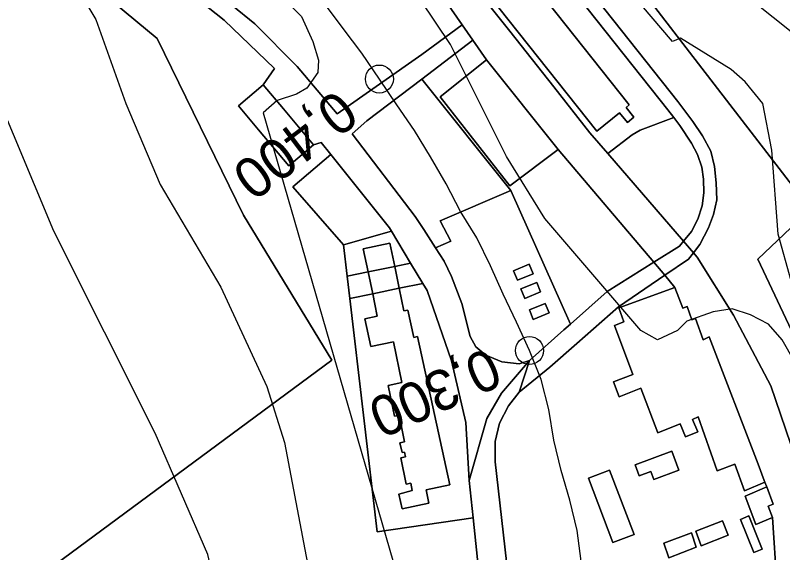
# Model space of a CAD drawing. Extents: x -510989 to -501240, y -1184665 to -1176098.
# Drawn here: x -504613.7 to -504367, y -1180637.5 to -1180464.6 of the extents above; entities that cross this region are included whole.
import ezdxf

# ---------------------------------------------------------------- set-up
doc = ezdxf.new("R2010")
doc.units = 0
for name, color, linetype in [('lesni_pozemek', 7, 'Continuous'), ('ostatni_plocha_x_draha', 7, 'Continuous'), ('ostatni_plocha_x_manipulacni_plocha', 7, 'Continuous'), ('ostatni_plocha_x_ostatni_komunikace', 7, 'Continuous'), ('STAV_zaplavove_uzemi', 7, 'Continuous'), ('trasovani_toku', 7, 'Continuous'), ('vrstevnice_01', 7, 'Continuous'), ('vrstevnice_02', 7, 'Continuous'), ('zastavena_plocha_a_nadvori', 7, 'Continuous')]:
    doc.layers.add(name, color=color, linetype=linetype)

msp = doc.modelspace()

# ---------------------------------------------------------------- linework, layer by layer
at = {"layer": 'lesni_pozemek'}
msp.add_lwpolyline([(-504976, -1180300.73), (-504959.28, -1180271.5), (-504812.19, -1180333.2), (-504815.11, -1180339.87), (-504760.86, -1180363.59), (-504752.15, -1180367.3), (-504749.72, -1180361.7), (-504699.7, -1180384.96), (-504693.66, -1180368.01), (-504568.13, -1180472.11), (-504540.31, -1180528.92), (-504511.97, -1180575.54), (-504610.6, -1180648.46)], close=True, dxfattribs=at)
msp.add_lwpolyline([(-504319.38, -1180370.96), (-504315.83, -1180489.67), (-504313.87, -1180589.03), (-504314.46, -1180671.14), (-504375, -1180543), (-504358, -1180527), (-504465, -1180388)], dxfattribs=at)
at = {"layer": 'ostatni_plocha_x_draha'}
for points in [[(-504464.57, -1180457.31), (-504454.73, -1180469.72), (-504440.59, -1180487.59), (-504428.96, -1180502.36), (-504423.21, -1180509.02), (-504398.84, -1180537.27), (-504400.16, -1180538.86), (-504408.44, -1180544.06), (-504439.2, -1180507.82), (-504462.21, -1180478.91), (-504466.58, -1180472.6), (-504470, -1180467.66), (-504483.02, -1180448.87)], [(-504368.85, -1180647.34), (-504370.27, -1180626.13), (-504371.62, -1180622.52), (-504369.97, -1180621.8), (-504372.08, -1180616.3), (-504372.19, -1180616.01), (-504372.65, -1180614.8), (-504372.87, -1180614.24), (-504374.88, -1180609.01), (-504390.58, -1180568.08), (-504392.49, -1180568.94), (-504394.95, -1180562.17), (-504396.15, -1180562.58), (-504397.68, -1180558.26), (-504399.12, -1180558.78), (-504401.6, -1180552.12), (-504404.89, -1180548.24), (-504397.29, -1180543.09), (-504395.66, -1180540.96), (-504394.45, -1180542.36), (-504382.72, -1180561.03), (-504370.79, -1180583.75), (-504362.83, -1180607.01)]]:
    msp.add_lwpolyline(points, dxfattribs=at)
msp.add_lwpolyline([(-504398.84, -1180537.27), (-504395.66, -1180540.96), (-504397.29, -1180543.09), (-504404.89, -1180548.24), (-504408.44, -1180544.06), (-504400.16, -1180538.86)], close=True, dxfattribs=at)
at = {"layer": 'ostatni_plocha_x_manipulacni_plocha'}
for points in [[(-504976, -1180300.73), (-504610.6, -1180648.46), (-504511.97, -1180575.54), (-504540.31, -1180528.92), (-504568.13, -1180472.11), (-504693.66, -1180368.01)], [(-504465, -1180388), (-504358, -1180527), (-504375, -1180543), (-504314.46, -1180671.14)], [(-504362.83, -1180607.01), (-504370.79, -1180583.75), (-504382.72, -1180561.03), (-504394.45, -1180542.36), (-504395.66, -1180540.96), (-504393.6, -1180538.28), (-504390.78, -1180532.98), (-504389.16, -1180528.73), (-504388.18, -1180523.97), (-504388.31, -1180518.52), (-504388.85, -1180513.27), (-504390.08, -1180508.32), (-504392.73, -1180503.33), (-504395.83, -1180498.78), (-504400.72, -1180492.38), (-504460.41, -1180416.91)], [(-504566.62, -1180450.15), (-504546.57, -1180466.13), (-504530.41, -1180481.67), (-504534.02, -1180486.99), (-504541.98, -1180493.67), (-504535.51, -1180501.39), (-504525.74, -1180513.06), (-504517.8, -1180506.31), (-504515.4, -1180505.5), (-504512.27, -1180509.42), (-504524.46, -1180519.79), (-504508.21, -1180538.48), (-504507.03, -1180548.56), (-504506.19, -1180555.74), (-504497.42, -1180630.8), (-504466.5, -1180626.23), (-504457.79, -1180709.63)], [(-504483.02, -1180448.87), (-504470, -1180467.66), (-504483.03, -1180477.21), (-504510.24, -1180496.33), (-504523.11, -1180481.11), (-504536.77, -1180467.38), (-504558.87, -1180449.22)], [(-504445.11, -1180734.65), (-504459.43, -1180608.19), (-504459.43, -1180601.7), (-504458, -1180595.83), (-504455.13, -1180590.25), (-504451.68, -1180585.83), (-504441.81, -1180577.79), (-504433.21, -1180570.14), (-504419.8, -1180558.33), (-504404.89, -1180548.24), (-504401.6, -1180552.12), (-504419.6, -1180558.72), (-504418.01, -1180563.19), (-504421.07, -1180564.38), (-504415.15, -1180580.17), (-504421.37, -1180582.54), (-504419.59, -1180587.28), (-504412.59, -1180584.51), (-504407.16, -1180598.92), (-504399.96, -1180595.96), (-504398.18, -1180600.21), (-504394.24, -1180598.63), (-504395.97, -1180594.57), (-504394.14, -1180593.79), (-504387.98, -1180611.14), (-504382.31, -1180608.96), (-504379.25, -1180617.55), (-504372.65, -1180614.8), (-504372.19, -1180616.01), (-504372.08, -1180616.3), (-504379.01, -1180619.23), (-504375.56, -1180628.36), (-504370.27, -1180626.13), (-504368.85, -1180647.34)], [(-504457.79, -1180709.63), (-504466.5, -1180626.23), (-504467.75, -1180614.23), (-504462.05, -1180594.32), (-504457.35, -1180586.13), (-504448.39, -1180575.62), (-504451.68, -1180585.83), (-504455.13, -1180590.25), (-504458, -1180595.83), (-504459.43, -1180601.7), (-504459.43, -1180608.19), (-504445.11, -1180734.65)]]:
    msp.add_lwpolyline(points, dxfattribs=at)
for points in [[(-504458.48, -1180426.21), (-504403.89, -1180495.02), (-504402.01, -1180497.52), (-504412.81, -1180501.5), (-504415.34, -1180503.06), (-504423.21, -1180509.02), (-504428.96, -1180502.36), (-504440.59, -1180487.59), (-504454.73, -1180469.72), (-504464.57, -1180457.31), (-504476.46, -1180442.49), (-504477.45, -1180441.22), (-504475.78, -1180439.9), (-504473.95, -1180442.22), (-504426.74, -1180501.88), (-504419.4, -1180495.93), (-504416.88, -1180499.04), (-504414.78, -1180497.33), (-504417.3, -1180494.23), (-504416.33, -1180493.44), (-504463.5, -1180433.92), (-504465.32, -1180431.61)], [(-504462.21, -1180478.91), (-504477.16, -1180490.82), (-504454.76, -1180519.47), (-504439.2, -1180507.82), (-504408.44, -1180544.06), (-504423.42, -1180553.46), (-504435.22, -1180563.92), (-504454.4, -1180521), (-504482.99, -1180485.11), (-504466.58, -1180472.6)], [(-504482.99, -1180485.11), (-504454.4, -1180521), (-504477.15, -1180530.75), (-504473.73, -1180537.25), (-504478.58, -1180539.43), (-504482.34, -1180533.45), (-504485.12, -1180529.34), (-504505.36, -1180502.7), (-504500.69, -1180498.6)], [(-504400.08, -1180500.08), (-504396.27, -1180505.68), (-504394.35, -1180509.37), (-504393.01, -1180513.46), (-504392.43, -1180517.29), (-504392.3, -1180521.71), (-504392.87, -1180525.89), (-504394.23, -1180530.18), (-504396.31, -1180534.17), (-504398.84, -1180537.27), (-504423.21, -1180509.02), (-504415.34, -1180503.06), (-504412.81, -1180501.5), (-504402.01, -1180497.52)], [(-504524.46, -1180519.79), (-504512.27, -1180509.42), (-504493.45, -1180532.96), (-504492.78, -1180534.08), (-504508.21, -1180538.48)], [(-504477.15, -1180530.75), (-504454.4, -1180521), (-504435.22, -1180563.92), (-504437.35, -1180565.81), (-504448.39, -1180575.62), (-504451.73, -1180576.68), (-504457.29, -1180576.07), (-504462.43, -1180573.95), (-504465.59, -1180571.23), (-504467.45, -1180567.94), (-504470.19, -1180557.34), (-504473.44, -1180548.61), (-504475.87, -1180543.74), (-504478.58, -1180539.43), (-504473.73, -1180537.25)], [(-504508.21, -1180538.48), (-504492.78, -1180534.08), (-504486.63, -1180544.32), (-504491.72, -1180545.37), (-504493.26, -1180537.92), (-504501.83, -1180539.71), (-504500.28, -1180547.16), (-504507.03, -1180548.56)], [(-504486.63, -1180544.32), (-504482.71, -1180550.86), (-504490.25, -1180552.42), (-504491.72, -1180545.37)], [(-504448.44, -1180544.69), (-504453.51, -1180546.75), (-504452.27, -1180549.81), (-504447.2, -1180547.75)], [(-504507.03, -1180548.56), (-504500.28, -1180547.16), (-504498.82, -1180554.21), (-504506.19, -1180555.74)], [(-504490.25, -1180552.42), (-504482.71, -1180550.86), (-504481.34, -1180553.15), (-504473.49, -1180575.78), (-504468.87, -1180595.58), (-504467.75, -1180614.23), (-504466.5, -1180626.23), (-504497.42, -1180630.8), (-504506.19, -1180555.74), (-504498.82, -1180554.21), (-504498.14, -1180557.49), (-504497.32, -1180561.4), (-504501.29, -1180562.23), (-504499.44, -1180571.14), (-504492.15, -1180569.63), (-504489.42, -1180582.75), (-504493.88, -1180583.67), (-504491.82, -1180593.56), (-504490.3, -1180593.24), (-504488.53, -1180601.76), (-504490.05, -1180602.08), (-504489.38, -1180605.26), (-504488.6, -1180605.1), (-504488.28, -1180606.62), (-504489.8, -1180606.93), (-504488.06, -1180615.46), (-504486.54, -1180615.15), (-504486.08, -1180617.41), (-504490.42, -1180618.61), (-504489.38, -1180623.4), (-504480.78, -1180621.51), (-504481.65, -1180617.28), (-504474.05, -1180615.62), (-504484.44, -1180567.94), (-504485.61, -1180568.2), (-504487.52, -1180559.45), (-504488.76, -1180559.62)], [(-504446.07, -1180550.53), (-504451.14, -1180552.59), (-504449.9, -1180555.65), (-504444.83, -1180553.59)], [(-504443.33, -1180557.28), (-504448.4, -1180559.34), (-504447.16, -1180562.4), (-504442.08, -1180560.34)], [(-504414.36, -1180609.18), (-504413.08, -1180612.74), (-504409.33, -1180611.36), (-504408.38, -1180613.93), (-504400.31, -1180610.91), (-504402.6, -1180604.78)], [(-504422.67, -1180610.93), (-504429.45, -1180613.49), (-504421.55, -1180634.16), (-504414.77, -1180631.59)], [(-504377.82, -1180625.64), (-504380.56, -1180626.76), (-504376.2, -1180637.39), (-504373.56, -1180636.37)], [(-504394.88, -1180630.58), (-504393.2, -1180635.27), (-504384.47, -1180631.81), (-504386.29, -1180627.17)], [(-504396.31, -1180631.07), (-504405.14, -1180634.38), (-504403.61, -1180639.12), (-504394.73, -1180635.71)]]:
    msp.add_lwpolyline(points, close=True, dxfattribs=at)
at = {"layer": 'ostatni_plocha_x_ostatni_komunikace'}
for points in [[(-504460.41, -1180416.91), (-504400.72, -1180492.38), (-504395.83, -1180498.78), (-504392.73, -1180503.33), (-504390.08, -1180508.32), (-504388.85, -1180513.27), (-504388.31, -1180518.52), (-504388.18, -1180523.97), (-504389.16, -1180528.73), (-504390.78, -1180532.98), (-504393.6, -1180538.28), (-504395.66, -1180540.96), (-504398.84, -1180537.27), (-504396.31, -1180534.17), (-504394.23, -1180530.18), (-504392.87, -1180525.89), (-504392.3, -1180521.71), (-504392.43, -1180517.29), (-504393.01, -1180513.46), (-504394.35, -1180509.37), (-504396.27, -1180505.68), (-504400.08, -1180500.08), (-504402.01, -1180497.52), (-504403.89, -1180495.02), (-504458.48, -1180426.21)], [(-504558.87, -1180449.22), (-504536.77, -1180467.38), (-504523.11, -1180481.11), (-504510.24, -1180496.33), (-504483.03, -1180477.21), (-504470, -1180467.66), (-504466.58, -1180472.6), (-504482.99, -1180485.11), (-504500.69, -1180498.6), (-504505.36, -1180502.7), (-504485.12, -1180529.34), (-504482.34, -1180533.45), (-504478.58, -1180539.43), (-504475.87, -1180543.74), (-504473.44, -1180548.61), (-504470.19, -1180557.34), (-504467.45, -1180567.94), (-504465.59, -1180571.23), (-504462.43, -1180573.95), (-504457.29, -1180576.07), (-504451.73, -1180576.68), (-504448.39, -1180575.62), (-504457.35, -1180586.13), (-504462.05, -1180594.32), (-504467.75, -1180614.23), (-504468.87, -1180595.58), (-504473.49, -1180575.78), (-504481.34, -1180553.15), (-504482.71, -1180550.86), (-504486.63, -1180544.32), (-504492.78, -1180534.08), (-504493.45, -1180532.96), (-504512.27, -1180509.42), (-504515.4, -1180505.5), (-504517.8, -1180506.31), (-504527.55, -1180494.7), (-504534.02, -1180486.99), (-504530.41, -1180481.67), (-504546.57, -1180466.13), (-504566.62, -1180450.15)]]:
    msp.add_lwpolyline(points, dxfattribs=at)
msp.add_lwpolyline([(-504408.44, -1180544.06), (-504404.89, -1180548.24), (-504419.8, -1180558.33), (-504433.21, -1180570.14), (-504441.81, -1180577.79), (-504451.68, -1180585.83), (-504448.39, -1180575.62), (-504437.35, -1180565.81), (-504435.22, -1180563.92), (-504423.42, -1180553.46)], close=True, dxfattribs=at)
at = {"layer": 'STAV_zaplavove_uzemi'}
for points in [[(-504540.1, -1180857.4), (-504577.6, -1180869.9), (-504578.56, -1180860.28), (-504550.67, -1180843.94), (-504523.75, -1180837.2), (-504478.55, -1180823.74), (-504444.9, -1180804.51), (-504446.82, -1180793.93), (-504446.82, -1180779.51), (-504445.86, -1180755.47), (-504441.05, -1180745.85), (-504426.63, -1180754.51), (-504417.97, -1180766.04), (-504413.17, -1180777.58), (-504398.74, -1180788.16), (-504367.97, -1180786.24), (-504329.51, -1180770.85), (-504283.35, -1180754.51), (-504262.2, -1180724.7), (-504238.16, -1180694.89), (-504218.92, -1180663.15), (-504185.27, -1180631.42), (-504166.04, -1180606.42), (-504143.92, -1180591.03), (-504113.15, -1180572.76), (-504085.26, -1180570.84), (-504067.95, -1180564.11), (-504042.95, -1180584.3), (-504041.99, -1180609.3), (-504034.29, -1180620.84), (-504019.87, -1180632.38), (-503985.25, -1180627.57), (-503970.83, -1180622.77), (-503966.98, -1180607.38), (-503969.87, -1180574.69), (-503950.64, -1180559.3), (-503899.67, -1180566.99), (-503832.36, -1180592), (-503773.38, -1180619.38), (-503737.54, -1180645.61), (-503699.95, -1180679.7), (-503682.47, -1180704.18), (-503669.35, -1180719.04), (-503664.11, -1180725.16), (-503685.09, -1180722.54), (-503689.46, -1180721.66), (-503691.21, -1180741.77), (-503665.86, -1180776.74), (-503654.49, -1180807.33), (-503622.15, -1180837.93), (-503605.54, -1180857.16), (-503581.94, -1180873.77), (-503569.7, -1180887.76), (-503551.34, -1180899.12), (-503533.86, -1180905.24), (-503519.87, -1180914.86), (-503521.62, -1180886.01), (-503509.38, -1180869.4), (-503486.65, -1180862.41), (-503463.92, -1180863.28), (-503442.94, -1180864.15), (-503421.09, -1180871.15), (-503407.1, -1180879.02), (-503403.6, -1180885.13), (-503432.45, -1180912.23), (-503450.81, -1180934.96), (-503458.68, -1180948.07), (-503460.51, -1180958), (-503445.13, -1180968.57), (-503429.74, -1180958.96), (-503410.51, -1180930.11), (-503389.35, -1180907.03), (-503369.16, -1180886.84), (-503347.04, -1180874.34), (-503333.58, -1180868.57), (-503300.89, -1180867.61), (-503271.08, -1180854.15), (-503218.19, -1180816.64), (-503177.8, -1180772.41), (-503136.45, -1180737.79), (-503127.8, -1180727.21), (-503108.57, -1180722.41), (-503094.14, -1180728.18), (-503074.91, -1180728.18), (-503051.83, -1180714.71), (-503035.48, -1180702.21), (-503022.02, -1180736.83), (-503014.33, -1180767.6), (-503006.64, -1180784.91), (-502997.02, -1180789.72), (-502932.59, -1180779.14)], [(-503691.1, -1180709.63), (-503698.14, -1180689.92), (-503726.29, -1180661.77), (-503758.67, -1180635.02), (-503793.87, -1180613.9), (-503848.78, -1180591.37), (-503885.38, -1180575.88), (-503937.22, -1180564.11), (-503952.58, -1180564.11), (-503964.1, -1180580.75), (-503962.82, -1180602.51), (-503964.1, -1180625.54), (-503990.97, -1180635.78), (-504028.09, -1180635.78), (-504080.57, -1180656.26), (-504118.96, -1180675.46), (-504153.52, -1180702.34), (-504177.84, -1180745.85), (-504193.2, -1180768.89), (-504226.47, -1180789.37), (-504318.63, -1180820.09), (-504383.9, -1180844.41), (-504463.25, -1180867.44), (-504524.69, -1180885.36), (-504582.26, -1180902.78), (-504631.98, -1180942.98), (-504690.15, -1180991.64), (-504735.64, -1181042.41), (-504756.79, -1181076.26), (-504777.95, -1181112.22)]]:
    msp.add_spline(points, degree=3, dxfattribs=at)
at = {"layer": 'trasovani_toku'}
for p, q in [((-504508.35, -1180468.89), (-504514.29, -1180460.84)), ((-504502.27, -1180476.82), (-504508.35, -1180468.89)), ((-504496.66, -1180485.1), (-504502.27, -1180476.82)), ((-504491.09, -1180493.41), (-504496.66, -1180485.1)), ((-504485.41, -1180501.64), (-504491.09, -1180493.41)), ((-504480.19, -1180510.17), (-504485.41, -1180501.64)), ((-504475.14, -1180518.8), (-504480.19, -1180510.17)), ((-504470.53, -1180527.67), (-504475.14, -1180518.8)), ((-504465.27, -1180536.18), (-504470.53, -1180527.67)), ((-504460.88, -1180545.16), (-504465.27, -1180536.18)), ((-504456.84, -1180554.31), (-504460.88, -1180545.16)), ((-504452.51, -1180563.32), (-504456.84, -1180554.31)), ((-504448.38, -1180572.43), (-504452.51, -1180563.32)), ((-504444.66, -1180581.71), (-504448.38, -1180572.43)), ((-504442.14, -1180591.39), (-504444.66, -1180581.71)), ((-504440.59, -1180601.27), (-504442.14, -1180591.39)), ((-504438.15, -1180610.97), (-504440.59, -1180601.27)), ((-504435.46, -1180620.6), (-504438.15, -1180610.97)), ((-504433.03, -1180630.3), (-504435.46, -1180620.6)), ((-504431.77, -1180640.22), (-504433.03, -1180630.3))]:
    msp.add_line(p, q, dxfattribs=at)
for centre in [(-504496.66, -1180485.1), (-504448.38, -1180572.43)]:
    msp.add_circle(centre, 4.5, dxfattribs=at)
at = {"layer": 'vrstevnice_01'}
for points in [[(-504306.91, -1180620), (-504316.31, -1180614), (-504343.41, -1180579), (-504358.31, -1180562), (-504364.19, -1180550), (-504368.41, -1180535), (-504370.41, -1180508), (-504373.31, -1180493), (-504379, -1180486), (-504383.5, -1180482), (-504399.81, -1180472), (-504402.41, -1180473), (-504485.91, -1180375)], [(-504600.91, -1180444), (-504587.81, -1180466), (-504578.19, -1180493), (-504567.19, -1180519), (-504547.69, -1180552), (-504532.81, -1180584), (-504527.19, -1180602), (-504508.69, -1180699), (-504509.59, -1180708), (-504511.81, -1180716), (-504516.81, -1180725), (-504527, -1180736), (-504545, -1180751), (-504559.81, -1180759), (-504583.5, -1180769), (-504611.91, -1180776), (-504652.81, -1180783)]]:
    msp.add_lwpolyline(points, dxfattribs=at)
at = {"layer": 'vrstevnice_02'}
for points in [[(-504375.31, -1180461), (-504359, -1180474), (-504349.59, -1180483), (-504338.59, -1180502), (-504323.41, -1180535), (-504317.81, -1180544), (-504310, -1180550), (-504302.69, -1180553), (-504289.31, -1180556), (-504274.69, -1180556), (-504261.81, -1180551), (-504252.69, -1180545), (-504244.41, -1180539), (-504238, -1180531), (-504231.31, -1180518), (-504226, -1180501), (-504223.59, -1180489), (-504215.19, -1180432)], [(-504349.31, -1180680), (-504349.91, -1180663), (-504348.91, -1180653), (-504348.91, -1180630), (-504352, -1180612), (-504359, -1180586), (-504363.19, -1180576), (-504367.09, -1180569), (-504371.5, -1180564), (-504377.31, -1180561), (-504383.19, -1180559), (-504389.31, -1180560), (-504397.81, -1180563), (-504400.81, -1180566), (-504407.19, -1180569), (-504412.59, -1180566), (-504443.41, -1180530), (-504455.81, -1180510), (-504473.81, -1180474), (-504497.91, -1180438)], [(-504532.41, -1180454), (-504521.69, -1180465), (-504518.09, -1180473), (-504516.19, -1180479), (-504516.41, -1180483), (-504520, -1180488), (-504523.31, -1180490), (-504529.5, -1180492), (-504534, -1180496), (-504492.31, -1180640), (-504487.41, -1180679), (-504488.91, -1180709), (-504488.19, -1180715), (-504484, -1180734), (-504482.09, -1180748), (-504484.69, -1180770), (-504509.69, -1180799), (-504551.81, -1180813), (-504577.69, -1180818), (-504586.41, -1180819), (-504601.41, -1180817), (-504652.09, -1180808)], [(-504633.19, -1180744), (-504600.81, -1180739), (-504587.31, -1180735), (-504575.91, -1180727), (-504567.91, -1180720), (-504558.91, -1180708), (-504550.59, -1180692), (-504547.41, -1180682), (-504547.19, -1180667), (-504548, -1180655), (-504551.81, -1180638), (-504568.81, -1180599), (-504601.31, -1180534), (-504620.69, -1180488)]]:
    msp.add_lwpolyline(points, dxfattribs=at)
at = {"layer": 'zastavena_plocha_a_nadvori'}
for points in [[(-504473.95, -1180442.22), (-504463.5, -1180433.92), (-504416.33, -1180493.44), (-504417.3, -1180494.23), (-504414.78, -1180497.33), (-504416.88, -1180499.04), (-504419.4, -1180495.93), (-504426.74, -1180501.88)], [(-504477.16, -1180490.82), (-504462.21, -1180478.91), (-504439.2, -1180507.82), (-504454.76, -1180519.47)], [(-504534.02, -1180486.99), (-504527.55, -1180494.7), (-504517.8, -1180506.31), (-504525.74, -1180513.06), (-504535.51, -1180501.39), (-504541.98, -1180493.67)], [(-504493.26, -1180537.92), (-504491.72, -1180545.37), (-504500.28, -1180547.16), (-504501.83, -1180539.71)], [(-504500.28, -1180547.16), (-504491.72, -1180545.37), (-504490.25, -1180552.42), (-504498.82, -1180554.21)], [(-504448.44, -1180544.69), (-504447.2, -1180547.75), (-504452.27, -1180549.81), (-504453.51, -1180546.75)], [(-504446.07, -1180550.53), (-504444.83, -1180553.59), (-504449.9, -1180555.65), (-504451.14, -1180552.59)], [(-504498.82, -1180554.21), (-504490.25, -1180552.42), (-504488.76, -1180559.62), (-504487.52, -1180559.45), (-504485.61, -1180568.2), (-504484.44, -1180567.94), (-504474.05, -1180615.62), (-504481.65, -1180617.28), (-504480.78, -1180621.51), (-504489.38, -1180623.4), (-504490.42, -1180618.61), (-504486.08, -1180617.41), (-504486.54, -1180615.15), (-504488.06, -1180615.46), (-504489.8, -1180606.93), (-504488.28, -1180606.62), (-504488.6, -1180605.1), (-504489.38, -1180605.26), (-504490.05, -1180602.08), (-504488.53, -1180601.76), (-504490.3, -1180593.24), (-504491.82, -1180593.56), (-504493.88, -1180583.67), (-504489.42, -1180582.75), (-504492.15, -1180569.63), (-504499.44, -1180571.14), (-504501.29, -1180562.23), (-504497.32, -1180561.4), (-504498.14, -1180557.49)], [(-504419.6, -1180558.72), (-504401.6, -1180552.12), (-504399.12, -1180558.78), (-504397.68, -1180558.26), (-504396.15, -1180562.58), (-504394.95, -1180562.17), (-504392.49, -1180568.94), (-504390.58, -1180568.08), (-504374.88, -1180609.01), (-504372.87, -1180614.24), (-504372.65, -1180614.8), (-504379.25, -1180617.55), (-504382.31, -1180608.96), (-504387.98, -1180611.14), (-504394.14, -1180593.79), (-504395.97, -1180594.57), (-504394.24, -1180598.63), (-504398.18, -1180600.21), (-504399.96, -1180595.96), (-504407.16, -1180598.92), (-504412.59, -1180584.51), (-504419.59, -1180587.28), (-504421.37, -1180582.54), (-504415.15, -1180580.17), (-504421.07, -1180564.38), (-504418.01, -1180563.19)], [(-504443.33, -1180557.28), (-504442.08, -1180560.34), (-504447.16, -1180562.4), (-504448.4, -1180559.34)], [(-504414.36, -1180609.18), (-504402.6, -1180604.78), (-504400.31, -1180610.91), (-504408.38, -1180613.93), (-504409.33, -1180611.36), (-504413.08, -1180612.74)], [(-504422.67, -1180610.93), (-504414.77, -1180631.59), (-504421.55, -1180634.16), (-504429.45, -1180613.49)], [(-504379.01, -1180619.23), (-504372.08, -1180616.3), (-504369.97, -1180621.8), (-504371.62, -1180622.52), (-504370.27, -1180626.13), (-504375.56, -1180628.36)], [(-504377.82, -1180625.64), (-504373.56, -1180636.37), (-504376.2, -1180637.39), (-504380.56, -1180626.76)], [(-504394.88, -1180630.58), (-504386.29, -1180627.17), (-504384.47, -1180631.81), (-504393.2, -1180635.27)], [(-504396.31, -1180631.07), (-504394.73, -1180635.71), (-504403.61, -1180639.12), (-504405.14, -1180634.38)]]:
    msp.add_lwpolyline(points, close=True, dxfattribs=at)

# ---------------------------------------------------------------- texts
at = {"layer": 'trasovani_toku'}
for s, rotation, p in [('0,400', 217.1393, (-504510.27, -1180488.07)), ('0,300', 204.1225, (-504461.53, -1180571.26))]:
    msp.add_text(s, height=13, rotation=rotation, dxfattribs=at).set_placement(p)

doc.saveas('drawing.dxf')
